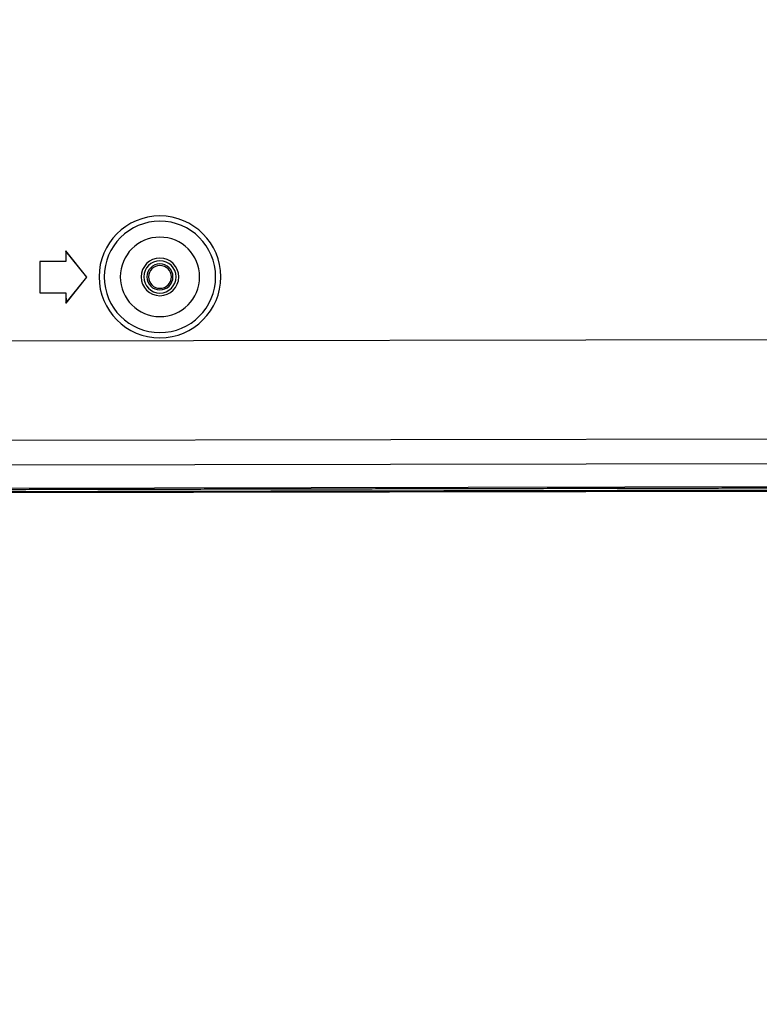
# Model space of a CAD drawing. Header units: millimetres. Extents: x 40090 to 187415, y -53271 to 40260.
# Tile 348 of 406: x 138832 to 138903, y 22844 to 22938. Entities that reach past the tile are written whole.
import ezdxf

# ---------------------------------------------------------------- set-up
doc = ezdxf.new("R2010")
doc.units = ezdxf.units.MM
doc.layers.add('AVM_projektor', color=6, linetype='Continuous')
doc.layers.add('AVM_sp_230VAC', color=170, linetype='Continuous')
doc.styles.add('AVM', font='arial.ttf')
doc.dimstyles.new('AVM-1_50', dxfattribs={"dimscale": 40, "dimtxt": 2.5, "dimasz": 2.5, "dimexe": 1.25, "dimexo": 0.625, "dimtad": 1, "dimdec": 0, "dimrnd": 1, "dimtxsty": 'AVM', "dimcen": 2.5, "dimclrd": 256, "dimclre": 256, "dimclrt": 256, "dimadec": 0, "dimazin": 0, "dimtfac": 1, "dimtdec": 0, "dimtmove": 0, "dimatfit": 3, "dimfxl": 0, "dimarcsym": 0})

# ---------------------------------------------------------------- blocks, each defined once
blk = doc.blocks.new('PT-FW430-bottom')
for p, q in [((200.491, 304.353), (200.491, 73.885)), ((214.57, 304.016), (214.57, 3.544)), ((214.997, 21.103), (214.997, 294.331)), ((215, 294.627), (215, 20.806)), ((209.993, 169.153), (209.993, 31.031)), ((212.36, 169.213), (212.36, 27.663)), ((192.9, 165.267), (195.9, 165.267)), ((192.9, 162.767), (192.9, 165.267)), ((192.907, 165.26), (192.9, 165.267)), ((192.907, 165.26), (195.893, 165.26)), ((192.907, 162.76), (192.907, 165.26)), ((195.893, 165.26), (195.9, 165.267)), ((195.893, 165.26), (195.893, 162.76)), ((195.9, 165.267), (195.9, 162.767)), ((194.4, 160.767), (191.9, 162.767)), ((191.9, 162.767), (192.9, 162.767)), ((191.92, 162.76), (191.9, 162.767)), ((194.4, 160.776), (191.92, 162.76)), ((191.92, 162.76), (192.907, 162.76)), ((192.907, 162.76), (192.9, 162.767)), ((196.9, 162.767), (194.4, 160.767)), ((196.88, 162.76), (194.4, 160.776)), ((195.893, 162.76), (195.9, 162.767)), ((195.893, 162.76), (196.88, 162.76)), ((195.9, 162.767), (196.9, 162.767)), ((196.88, 162.76), (196.9, 162.767)), ((194.4, 160.776), (194.4, 160.767))]:
    blk.add_line(p, q)
for radius in [5.829, 5.33, 3.8, 1.8, 1.545, 1.245, 1.093]:
    blk.add_circle((194.4, 153.767), radius)
for points, start_tangent, end_tangent in [([(214.698, 305.111), (214.698, 302.486), (214.698, 299.86), (214.698, 297.235), (214.698, 294.61), (214.698, 291.985), (214.698, 289.36), (214.698, 286.735), (214.698, 284.11), (214.698, 281.484), (214.698, 278.859), (214.698, 276.234), (214.698, 273.609), (214.698, 270.984), (214.698, 268.359), (214.698, 265.733), (214.698, 263.108), (214.698, 260.483), (214.698, 257.858), (214.698, 255.233), (214.698, 252.608), (214.698, 249.983), (214.698, 247.357), (214.698, 244.732), (214.698, 242.107), (214.698, 239.482), (214.698, 236.857), (214.698, 234.232), (214.698, 231.606), (214.698, 228.981), (214.698, 226.356), (214.698, 223.731), (214.698, 221.106), (214.698, 218.481), (214.698, 215.856), (214.698, 213.23), (214.698, 210.605), (214.698, 207.98), (214.698, 205.355), (214.698, 202.73), (214.698, 200.105), (214.698, 197.48), (214.698, 194.854), (214.698, 192.229), (214.698, 189.604), (214.698, 186.979), (214.698, 184.354), (214.697, 181.729), (214.697, 179.103), (214.697, 176.478), (214.697, 173.853), (214.697, 171.228), (214.697, 168.603), (214.697, 165.978), (214.697, 163.353), (214.697, 160.727), (214.697, 158.102), (214.697, 155.477), (214.697, 152.852), (214.697, 150.227), (214.697, 147.602), (214.697, 144.976), (214.697, 142.351), (214.697, 139.726), (214.697, 137.101), (214.697, 134.476), (214.697, 131.851), (214.697, 129.226), (214.697, 126.6), (214.697, 123.975), (214.697, 121.35), (214.697, 118.725), (214.697, 116.1), (214.697, 113.475), (214.697, 110.849), (214.697, 108.224), (214.697, 105.599), (214.697, 102.974), (214.697, 100.349), (214.697, 97.724), (214.697, 95.099), (214.697, 92.473), (214.697, 89.848), (214.697, 87.223), (214.697, 84.598), (214.697, 81.973), (214.697, 79.348), (214.697, 76.723), (214.697, 74.097), (214.697, 71.472), (214.697, 68.847), (214.697, 66.222), (214.697, 63.597), (214.697, 60.972), (214.697, 58.346), (214.697, 55.721), (214.697, 53.096), (214.697, 50.471), (214.697, 47.846), (214.697, 45.221), (214.697, 42.596), (214.697, 39.97), (214.697, 37.345), (214.697, 34.72), (214.697, 32.095), (214.697, 29.47), (214.697, 26.845), (214.697, 24.219), (214.697, 21.594), (214.697, 18.969), (214.697, 16.344), (214.697, 13.719), (214.697, 11.094), (214.697, 8.469), (214.697, 5.843), (214.697, 3.218)], (-0.000004, -1), (-0.000004, -1)), ([(214.9, 297.867), (214.9, 238.944), (214.9, 180.02), (214.9, 121.097), (214.9, 62.173), (214.9, 3.25)], (0.000001, -1), (0.000001, -1))]:
    blk.add_spline(points, degree=3, dxfattribs=dict(start_tangent=start_tangent, end_tangent=end_tangent))

msp = doc.modelspace()

# ---------------------------------------------------------------- block references
at = {"layer": 'AVM_projektor', "xscale": -1, "rotation": 90.11045350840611}
msp.add_blockref('PT-FW430-bottom', (138999.239, 23108.559), dxfattribs=at)

# ---------------------------------------------------------------- leaders
at = {"layer": 'AVM_sp_230VAC', "annotation_type": 0, "has_hookline": 1, "hookline_direction": 0, "text_width": 3828.649}
msp.add_leader([(138837.223, 24748.831), (141280.229, 22331.114), (141380.229, 22331.114)], dimstyle='AVM-1_50', override={"dimgap": 0.625, "dimtad": 0}, dxfattribs=at)

doc.saveas('drawing.dxf')
